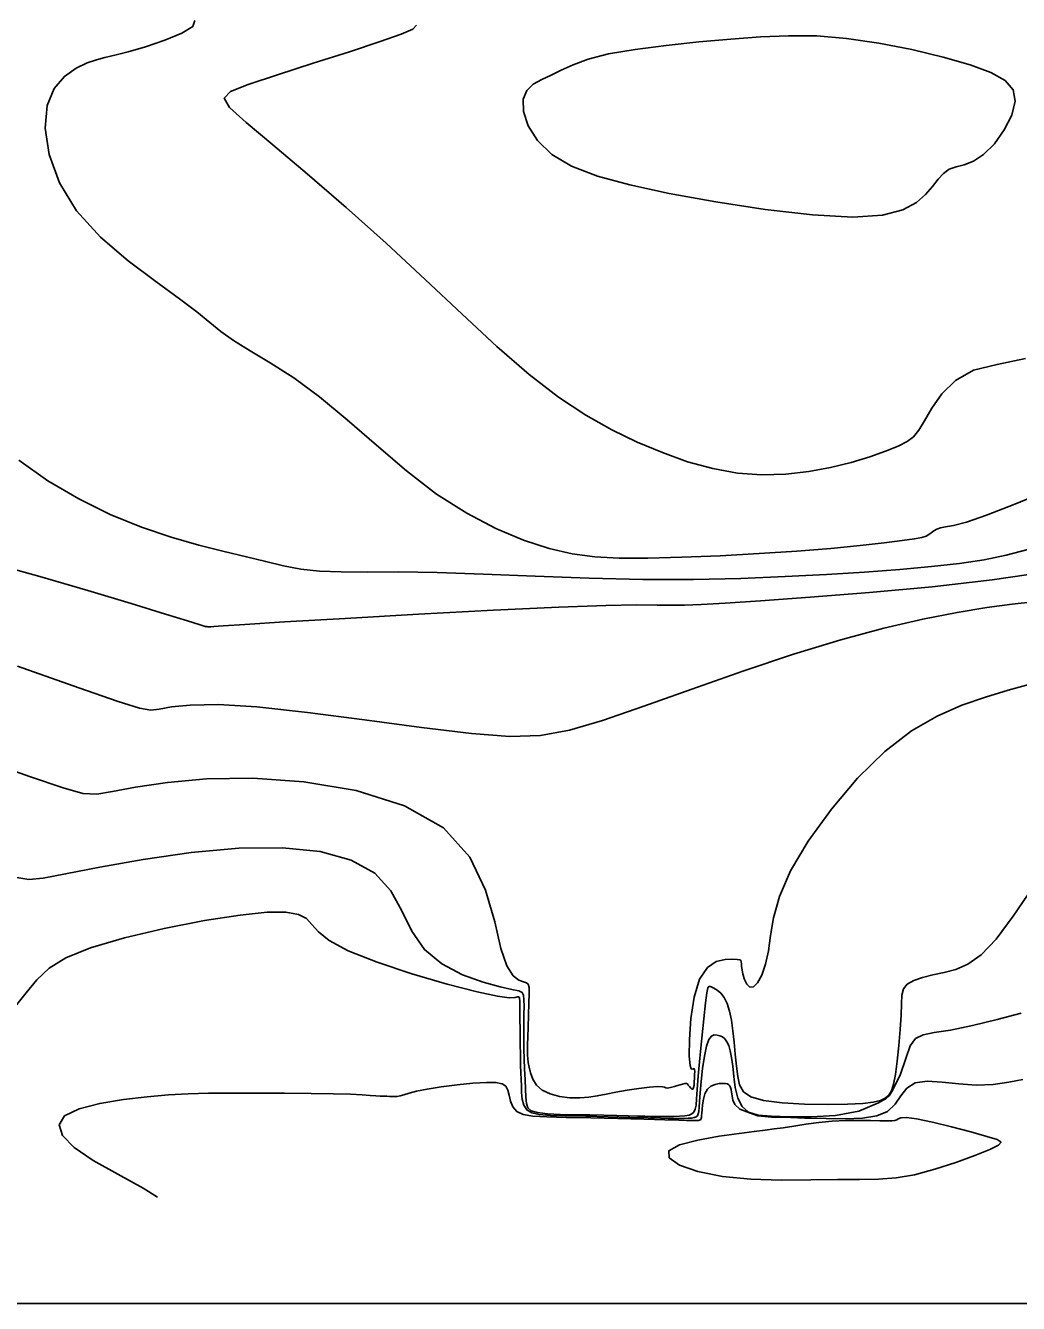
# Model space of a CAD drawing. Extents: x 2566142 to 2571431, y 418755 to 421584.
# Drawn here: x 2566493.5 to 2566746.6, y 418777.5 to 419103.3 of the extents above; entities that cross this region are included whole.
import ezdxf

# ---------------------------------------------------------------- set-up
doc = ezdxf.new("R2010")
doc.units = 0
for name, color, linetype in [('Contour_ADS_Major', 7, 'Continuous'), ('Contour_ADS_Minor', 7, 'Continuous'), ('Contour_ADS_State_Plane_Border', 7, 'Continuous')]:
    doc.layers.add(name, color=color, linetype=linetype)

msp = doc.modelspace()

# ---------------------------------------------------------------- linework, layer by layer
at = {"layer": 'Contour_ADS_Major'}
for points in [[(2566593.12, 419103.39), (2566592.19, 419102.43), (2566589.26, 419101.13), (2566583.92, 419099.25), (2566576.05, 419096.67), (2566566.82, 419093.7), (2566557.74, 419090.77), (2566550.29, 419088.29), (2566545.71, 419086.48), (2566544.15, 419084.78), (2566545.53, 419082.43), (2566549.73, 419078.65), (2566556.55, 419072.91), (2566565.3, 419065.51), (2566575.2, 419056.98), (2566585.45, 419047.85), (2566595.38, 419038.62), (2566604.81, 419029.7), (2566613.65, 419021.48), (2566621.84, 419014.34), (2566629.34, 419008.55), (2566636.31, 419003.95), (2566642.93, 419000.25), (2566649.39, 418997.14), (2566655.84, 418994.43), (2566662.28, 418992.13), (2566668.68, 418990.36), (2566675.01, 418989.23), (2566681.23, 418988.8), (2566687.29, 418988.98), (2566693.14, 418989.65), (2566698.72, 418990.68), (2566703.95, 418991.96), (2566708.69, 418993.36), (2566712.75, 418994.77), (2566715.96, 418996.08), (2566718.25, 418997.24), (2566719.88, 418998.49), (2566721.23, 419000.14), (2566722.66, 419002.51), (2566724.52, 419005.75), (2566727.07, 419009.4), (2566730.55, 419012.84), (2566735.18, 419015.44), (2566741.15, 419016.93), (2566748.37, 419018.45)], [(2566621.87, 418856.53), (2566621.82, 418854.05), (2566621.72, 418851.02), (2566621.61, 418847.96), (2566621.51, 418845.37), (2566621.45, 418843.62), (2566621.42, 418842.57), (2566621.42, 418841.92), (2566621.43, 418841.41), (2566621.47, 418840.78), (2566621.53, 418839.97), (2566621.66, 418838.96), (2566621.87, 418837.72), (2566622.2, 418836.26), (2566622.78, 418834.7), (2566623.72, 418833.19), (2566625.18, 418831.89), (2566627.21, 418830.93), (2566629.65, 418830.3), (2566632.25, 418829.96), (2566634.78, 418829.9), (2566637.06, 418830.07), (2566639.23, 418830.42), (2566641.48, 418830.87), (2566643.99, 418831.38), (2566646.88, 418831.89), (2566649.86, 418832.33), (2566652.57, 418832.65), (2566654.65, 418832.81), (2566655.84, 418832.76), (2566656.4, 418832.61), (2566656.7, 418832.46), (2566657.1, 418832.41), (2566657.88, 418832.57), (2566658.92, 418832.85), (2566660.02, 418833.17), (2566660.97, 418833.45), (2566661.6, 418833.59), (2566661.98, 418833.59), (2566662.22, 418833.46), (2566662.44, 418833.19), (2566662.73, 418832.8), (2566663.06, 418832.41), (2566663.38, 418832.15), (2566663.64, 418832.16), (2566663.81, 418832.52), (2566663.91, 418833.17), (2566663.96, 418834.02), (2566664.01, 418834.95), (2566664.06, 418835.86), (2566664.08, 418836.63), (2566664.04, 418837.18), (2566663.87, 418837.37), (2566663.57, 418837.23), (2566663.21, 418837.29), (2566662.88, 418838.18), (2566662.69, 418840.56), (2566662.74, 418844.79), (2566663.12, 418850.15), (2566663.96, 418855.63), (2566665.34, 418860.21), (2566667.3, 418863.14), (2566669.58, 418864.65), (2566671.83, 418865.19), (2566673.69, 418865.26), (2566674.92, 418865.22), (2566675.59, 418865.13), (2566675.88, 418864.95), (2566675.96, 418864.62), (2566675.99, 418864.13), (2566676.03, 418863.44), (2566676.14, 418862.54), (2566676.38, 418861.42), (2566676.79, 418860.12), (2566677.37, 418858.93), (2566678.12, 418858.17), (2566679.04, 418858.19), (2566680.09, 418859.24), (2566681.17, 418861.24), (2566682.15, 418864.01), (2566682.91, 418867.4), (2566683.44, 418871.3), (2566684.17, 418875.85), (2566685.67, 418881.27), (2566688.5, 418887.77), (2566693.03, 418895.4), (2566698.91, 418903.53), (2566705.6, 418911.41), (2566712.56, 418918.26), (2566719.34, 418923.48), (2566725.86, 418927.28), (2566732.14, 418930.02), (2566738.17, 418932.1), (2566743.98, 418933.84), (2566749.63, 418935.41)], [(2566481.37, 418916.54), (2566494.55, 418911.89), (2566503.07, 418908.94), (2566508.14, 418907.56), (2566511.68, 418907.37), (2566515.64, 418908.02), (2566521.57, 418909.14), (2566529.65, 418910.34), (2566539.66, 418911.23), (2566551.4, 418911.4), (2566564.48, 418910.5), (2566577.8, 418908.25), (2566590.08, 418904.42), (2566600.03, 418898.77), (2566606.74, 418891.29), (2566610.78, 418882.91), (2566613.11, 418874.77), (2566614.66, 418868.04), (2566616.21, 418863.57), (2566617.79, 418861.05), (2566619.24, 418859.89), (2566620.42, 418859.48), (2566621.2, 418859.27), (2566621.65, 418858.9), (2566621.84, 418858.09), (2566621.87, 418856.53)]]:
    msp.add_lwpolyline(points, dxfattribs=at)
at = {"layer": 'Contour_ADS_Minor'}
for points in [[(2566536.68, 419104.6), (2566536.11, 419103.11), (2566533.32, 419101.39), (2566529, 419099.59), (2566524.11, 419097.92), (2566519.63, 419096.6), (2566516.26, 419095.75), (2566513.74, 419095.18), (2566511.57, 419094.63), (2566509.24, 419093.81), (2566506.41, 419092.48), (2566503.41, 419090.38), (2566500.76, 419087.27), (2566498.97, 419082.91), (2566498.48, 419077.17), (2566499.49, 419070.45), (2566502.13, 419063.25), (2566506.52, 419056.07), (2566512.63, 419049.37), (2566519.67, 419043.32), (2566526.7, 419038.05), (2566532.76, 419033.69), (2566537.18, 419030.3), (2566540.45, 419027.61), (2566543.32, 419025.28), (2566546.55, 419022.99), (2566550.75, 419020.42), (2566555.9, 419017.32), (2566561.86, 419013.48), (2566568.45, 419008.67), (2566575.52, 419002.8), (2566582.94, 418996.32), (2566590.58, 418989.82), (2566598.29, 418983.88), (2566605.96, 418978.96), (2566613.4, 418975.08), (2566620.46, 418972.14), (2566626.96, 418970.03), (2566632.86, 418968.63), (2566638.62, 418967.84), (2566644.85, 418967.51), (2566652.13, 418967.51), (2566660.84, 418967.74), (2566670.53, 418968.14), (2566680.51, 418968.68), (2566690.12, 418969.32), (2566698.76, 418970.02), (2566706.22, 418970.73), (2566712.34, 418971.41), (2566716.98, 418971.99), (2566720.1, 418972.44), (2566722, 418972.81), (2566723.08, 418973.15), (2566723.75, 418973.54), (2566724.35, 418974.01), (2566725.01, 418974.51), (2566725.78, 418974.96), (2566726.73, 418975.29), (2566728, 418975.5), (2566730.03, 418975.86), (2566733.36, 418976.74), (2566738.49, 418978.49), (2566745.72, 418981.32), (2566754.37, 418984.83)], [(2566491.83, 418992.55), (2566499.2, 418987.28), (2566507.06, 418982.65), (2566515.11, 418978.69), (2566523.06, 418975.43), (2566530.63, 418972.86), (2566537.68, 418970.85), (2566544.11, 418969.25), (2566549.81, 418967.9)], [(2566549.81, 418967.9), (2566554.75, 418966.67), (2566559.25, 418965.6), (2566563.69, 418964.76), (2566568.47, 418964.22), (2566573.97, 418964.01), (2566580.56, 418964), (2566588.59, 418964.01), (2566598.42, 418963.88), (2566610.2, 418963.49), (2566623.38, 418962.94), (2566637.18, 418962.42), (2566650.86, 418962.09), (2566663.78, 418962.09), (2566675.86, 418962.36), (2566687.13, 418962.82), (2566697.64, 418963.4), (2566707.4, 418964), (2566716.36, 418964.65), (2566724.46, 418965.37), (2566731.62, 418966.18), (2566737.85, 418967.11), (2566743.5, 418968.27), (2566748.99, 418969.75)], [(2566485.05, 418966.2), (2566497.17, 418962.83), (2566509.35, 418959.27), (2566520.41, 418955.94), (2566529.18, 418953.25), (2566534.8, 418951.52), (2566537.8, 418950.6), (2566539.02, 418950.21), (2566539.32, 418950.11), (2566539.42, 418950.08), (2566539.47, 418950.06), (2566539.5, 418950.06), (2566539.52, 418950.06), (2566539.55, 418950.07), (2566539.6, 418950.07), (2566539.67, 418950.07), (2566539.77, 418950.07)], [(2566539.77, 418950.07), (2566539.9, 418950.05), (2566540.09, 418950.04), (2566540.37, 418950.04), (2566540.75, 418950.06), (2566541.5, 418950.12), (2566543.88, 418950.29), (2566549.37, 418950.65), (2566559.48, 418951.26), (2566574.96, 418952.18), (2566593.69, 418953.24), (2566612.81, 418954.26), (2566629.44, 418955.05), (2566641.42, 418955.48), (2566649.34, 418955.61), (2566654.48, 418955.58), (2566658.12, 418955.51), (2566661.5, 418955.52), (2566665.71, 418955.68), (2566671.82, 418956.04), (2566680.88, 418956.65), (2566693.51, 418957.56), (2566708.6, 418958.76), (2566724.59, 418960.24), (2566739.93, 418961.99), (2566753.33, 418963.95)], [(2566491.48, 418940.02), (2566507.08, 418934.5), (2566517.09, 418930.99), (2566522.57, 418929.25), (2566525.44, 418928.77), (2566527.58, 418929.04), (2566530.67, 418929.58), (2566535.49, 418930.06), (2566542.57, 418930.18), (2566552.48, 418929.62), (2566565.37, 418928.21), (2566579.93, 418926.29), (2566594.42, 418924.33), (2566607.16, 418922.79), (2566616.96, 418922.07), (2566624.8, 418922.33), (2566632.17, 418923.66), (2566640.59, 418926.14), (2566651.15, 418929.77), (2566663.37, 418934.13), (2566676.37, 418938.74), (2566689.26, 418943.07), (2566701.3, 418946.73), (2566712.29, 418949.68), (2566722.2, 418951.99), (2566730.95, 418953.71), (2566738.54, 418954.93), (2566745.01, 418955.77), (2566750.45, 418956.37)], [(2566491.26, 418886.12), (2566494.36, 418885.63), (2566498.01, 418885.94), (2566503.69, 418887), (2566512.44, 418888.7), (2566523.51, 418890.66), (2566535.72, 418892.44), (2566547.88, 418893.58), (2566558.97, 418893.7), (2566568.6, 418892.7), (2566576.54, 418890.54), (2566582.56, 418887.2), (2566586.62, 418882.72), (2566589.46, 418877.6), (2566592.01, 418872.41), (2566595.19, 418867.74), (2566599.66, 418864.05), (2566604.9, 418861.32), (2566610.12, 418859.42), (2566614.52, 418858.22), (2566617.49, 418857.56), (2566619.22, 418857.18), (2566620.06, 418856.78), (2566620.4, 418856.09), (2566620.53, 418854.88), (2566620.57, 418853.22), (2566620.54, 418851.25), (2566620.5, 418849.12), (2566620.48, 418846.93), (2566620.49, 418844.68), (2566620.53, 418842.33), (2566620.6, 418839.84), (2566620.71, 418837.21), (2566620.83, 418834.58), (2566620.95, 418832.14), (2566621.05, 418830.07), (2566621.16, 418828.5), (2566621.5, 418827.39), (2566622.35, 418826.64), (2566623.97, 418826.16), (2566626.53, 418825.87), (2566629.82, 418825.7), (2566633.52, 418825.61), (2566637.31, 418825.56), (2566640.91, 418825.5), (2566644.21, 418825.42), (2566647.09, 418825.35), (2566649.49, 418825.28), (2566651.35, 418825.23), (2566652.83, 418825.19), (2566654.14, 418825.16), (2566655.49, 418825.15), (2566657.03, 418825.15), (2566658.66, 418825.18), (2566660.23, 418825.25), (2566661.6, 418825.36), (2566662.64, 418825.54), (2566663.38, 418825.83), (2566663.88, 418826.3), (2566664.21, 418827.01), (2566664.41, 418828.05), (2566664.57, 418829.64), (2566664.74, 418832.02), (2566665, 418835.46), (2566665.4, 418840.03), (2566665.89, 418845.16), (2566666.39, 418850.1), (2566666.82, 418854.14), (2566667.15, 418856.7), (2566667.44, 418857.98), (2566667.78, 418858.37), (2566668.27, 418858.26), (2566668.98, 418857.93), (2566669.83, 418857.41), (2566670.74, 418856.62), (2566671.6, 418855.48), (2566672.33, 418853.94), (2566672.94, 418852.01), (2566673.44, 418849.7), (2566673.84, 418847.04), (2566674.15, 418844.09), (2566674.43, 418841.02), (2566674.71, 418838.04), (2566675.04, 418835.38), (2566675.53, 418833.2), (2566676.52, 418831.49), (2566678.42, 418830.2), (2566681.65, 418829.28), (2566686.39, 418828.67), (2566692.07, 418828.33), (2566697.88, 418828.21), (2566703.03, 418828.27)], [(2566703.03, 418828.27), (2566706.9, 418828.47), (2566709.6, 418828.81), (2566711.42, 418829.27), (2566712.65, 418829.86), (2566713.55, 418830.61), (2566714.23, 418831.72), (2566714.77, 418833.4), (2566715.24, 418835.89), (2566715.71, 418839.29), (2566716.14, 418843.26), (2566716.49, 418847.32), (2566716.69, 418850.98), (2566716.76, 418853.88), (2566716.88, 418856.07), (2566717.29, 418857.69), (2566718.24, 418858.91), (2566719.9, 418859.86), (2566722.15, 418860.63), (2566724.8, 418861.29), (2566727.67, 418861.92), (2566730.62, 418862.67), (2566733.72, 418863.98), (2566737.1, 418866.36), (2566740.9, 418870.35), (2566745.23, 418876.23), (2566750.16, 418883.49)], [(2566490.56, 418852.9), (2566493.63, 418856.7), (2566496.41, 418860.03), (2566499.52, 418862.97), (2566503.78, 418865.64), (2566510.02, 418868.2), (2566518.71, 418870.74), (2566528.86, 418873.11), (2566539.15, 418875.11), (2566548.24, 418876.54), (2566555.1, 418877.23), (2566559.89, 418877.25), (2566563.07, 418876.68), (2566565.1, 418875.62), (2566566.51, 418874.15), (2566568.14, 418872.29), (2566570.9, 418870.05), (2566575.72, 418867.44), (2566583.1, 418864.53), (2566592.01, 418861.58), (2566600.99, 418858.95), (2566608.61, 418856.96), (2566613.78, 418855.86), (2566616.78, 418855.45), (2566618.28, 418855.48), (2566618.92, 418855.65), (2566619.24, 418855.71), (2566619.41, 418855.41), (2566619.48, 418854.53), (2566619.5, 418852.86), (2566619.52, 418850.27), (2566619.55, 418847.09), (2566619.59, 418843.76), (2566619.64, 418840.71), (2566619.7, 418838.26), (2566619.77, 418836.31), (2566619.83, 418834.63), (2566619.89, 418833.01), (2566619.95, 418831.3), (2566620.13, 418829.59), (2566620.54, 418828.04), (2566621.3, 418826.83), (2566622.55, 418826.06), (2566624.47, 418825.64), (2566627.3, 418825.45), (2566631.24, 418825.35), (2566636.35, 418825.23), (2566642.04, 418825.08), (2566647.56, 418824.94), (2566652.18, 418824.81), (2566655.34, 418824.73), (2566657.3, 418824.67), (2566658.51, 418824.64), (2566659.42, 418824.63), (2566660.4, 418824.64), (2566661.43, 418824.66), (2566662.43, 418824.7), (2566663.3, 418824.77), (2566663.97, 418824.89), (2566664.44, 418825.07), (2566664.76, 418825.37), (2566664.96, 418825.82)], [(2566664.96, 418825.82), (2566665.09, 418826.48), (2566665.19, 418827.49), (2566665.3, 418829.01), (2566665.47, 418831.2), (2566665.73, 418834.11), (2566666.09, 418837.37), (2566666.54, 418840.54), (2566667.07, 418843.13), (2566667.69, 418844.8), (2566668.36, 418845.66), (2566669.06, 418845.96), (2566669.77, 418845.93), (2566670.48, 418845.75), (2566671.14, 418845.44), (2566671.76, 418844.94), (2566672.31, 418844.23), (2566672.77, 418843.25), (2566673.16, 418841.93), (2566673.49, 418840.22), (2566673.76, 418838.04), (2566674.02, 418835.38), (2566674.4, 418832.54), (2566675.06, 418829.86), (2566676.14, 418827.69), (2566677.8, 418826.28), (2566680.24, 418825.53), (2566683.62, 418825.21), (2566688.12, 418825.1), (2566693.78, 418825.1), (2566699.97, 418825.45), (2566705.94, 418826.51), (2566710.92, 418828.62), (2566711.97, 418829.25), (2566712.83, 418829.65), (2566713.65, 418830.41), (2566714.51, 418831.79), (2566716.51, 418835.98), (2566717.91, 418839.95), (2566719.04, 418843.15), (2566720.38, 418845.06), (2566722.3, 418846.01), (2566725.16, 418846.55), (2566729.31, 418847.2), (2566734.9, 418848.38), (2566741.21, 418849.92), (2566747.33, 418851.51)], [(2566527.1, 418804.56), (2566523.49, 418806.89), (2566517.02, 418810.42), (2566510.73, 418813.95), (2566505.9, 418817.29), (2566502.96, 418820.35), (2566502.08, 418823.05), (2566503.47, 418825.32), (2566507.13, 418827.13), (2566512.41, 418828.51), (2566518.49, 418829.52), (2566524.53, 418830.22), (2566529.94, 418830.68), (2566534.98, 418830.95), (2566540.13, 418831.08), (2566545.88, 418831.13), (2566552.5, 418831.14), (2566559.53, 418831.12), (2566566.27, 418831.07), (2566572.04, 418830.97), (2566576.34, 418830.84), (2566579.34, 418830.69), (2566581.38, 418830.54), (2566582.82, 418830.43), (2566583.94, 418830.37), (2566584.86, 418830.34), (2566585.63, 418830.33), (2566586.29, 418830.3), (2566586.92, 418830.26), (2566587.55, 418830.23), (2566588.23, 418830.26), (2566589, 418830.41), (2566589.96, 418830.7), (2566591.27, 418831.11), (2566593.17, 418831.62), (2566595.87, 418832.17), (2566599.45, 418832.74), (2566603.52, 418833.26), (2566607.54, 418833.66), (2566610.97, 418833.87), (2566613.42, 418833.84), (2566615, 418833.53), (2566615.92, 418832.9), (2566616.44, 418831.92), (2566616.77, 418830.59), (2566617.13, 418829.1), (2566617.71, 418827.66), (2566618.71, 418826.47), (2566620.34, 418825.71), (2566622.83, 418825.29), (2566626.41, 418825.08), (2566631.31, 418824.95), (2566637.57, 418824.8), (2566644.46, 418824.62), (2566651.07, 418824.45), (2566656.48, 418824.3), (2566660.01, 418824.2), (2566661.97, 418824.15), (2566662.89, 418824.13), (2566663.34, 418824.12), (2566663.76, 418824.12), (2566664.21, 418824.13), (2566664.64, 418824.15), (2566665.01, 418824.18), (2566665.29, 418824.23), (2566665.5, 418824.31), (2566665.63, 418824.44), (2566665.72, 418824.63), (2566665.78, 418824.92), (2566665.82, 418825.35), (2566665.87, 418826), (2566665.94, 418826.94), (2566666.06, 418828.18), (2566666.29, 418829.59), (2566666.69, 418830.97), (2566667.33, 418832.12), (2566668.22, 418832.9), (2566669.28, 418833.34), (2566670.34, 418833.55), (2566671.27, 418833.6), (2566671.97, 418833.57), (2566672.45, 418833.46), (2566672.78, 418833.27), (2566673.02, 418832.97), (2566673.21, 418832.57), (2566673.37, 418832.04), (2566673.5, 418831.34), (2566673.61, 418830.45), (2566673.77, 418829.36), (2566674.31, 418828.19), (2566675.61, 418827.06), (2566678.05, 418826.12), (2566680.13, 418825.32), (2566683.66, 418825.02), (2566686.76, 418825.03), (2566692.15, 418824.78), (2566697.55, 418824.65), (2566702.51, 418824.59), (2566706.86, 418824.75), (2566710.48, 418825.32), (2566713.25, 418826.47)], [(2566713.25, 418826.47), (2566715.16, 418828.28), (2566716.63, 418830.41), (2566718.16, 418832.38), (2566720.26, 418833.73), (2566723.32, 418834.16), (2566727.16, 418833.94), (2566731.44, 418833.47), (2566735.87, 418833.17), (2566740.15, 418833.35), (2566744.14, 418833.9), (2566747.73, 418834.62)]]:
    msp.add_lwpolyline(points, dxfattribs=at)
for points in [[(2566745.81, 419084.01), (2566745.28, 419086.91), (2566743.23, 419089.29), (2566739.59, 419091.36), (2566734.29, 419093.31), (2566727.39, 419095.31), (2566719.41, 419097.23), (2566710.98, 419098.88), (2566702.75, 419100.07), (2566695.17, 419100.67), (2566688, 419100.75), (2566680.85, 419100.45), (2566673.3, 419099.88), (2566665.12, 419099.15), (2566656.78, 419098.28), (2566648.91, 419097.26), (2566642.14, 419096.08), (2566636.95, 419094.75), (2566633.07, 419093.34), (2566630.07, 419091.95), (2566627.51, 419090.68), (2566625.09, 419089.56), (2566622.93, 419088.35), (2566621.28, 419086.78), (2566620.39, 419084.53), (2566620.47, 419081.44), (2566621.65, 419077.8), (2566624.01, 419074.01), (2566627.67, 419070.46), (2566632.7, 419067.47), (2566639.27, 419064.95), (2566647.52, 419062.7), (2566657.61, 419060.55), (2566669.46, 419058.39), (2566682.03, 419056.45), (2566694.1, 419055.05), (2566704.39, 419054.48), (2566711.97, 419054.98), (2566717.17, 419056.32), (2566720.6, 419058.19), (2566722.91, 419060.28), (2566724.66, 419062.31), (2566726.12, 419064.13), (2566727.49, 419065.63), (2566728.97, 419066.71), (2566730.74, 419067.33), (2566732.8, 419067.86), (2566735.14, 419068.75), (2566737.72, 419070.43), (2566740.46, 419073.2), (2566743, 419076.71), (2566744.93, 419080.48), (2566745.81, 419084.01)], [(2566671.13, 418809.85), (2566664.89, 418811.11), (2566660.2, 418812.78), (2566657.56, 418814.63), (2566657.5, 418816.42), (2566660.23, 418817.94), (2566664.88, 418819.17), (2566670.32, 418820.14), (2566675.39, 418820.85), (2566679.22, 418821.34), (2566682.03, 418821.69), (2566684.33, 418821.98), (2566686.63, 418822.3), (2566689.32, 418822.72), (2566692.38, 418823.18), (2566695.7, 418823.61), (2566699.16, 418823.94), (2566702.61, 418824.11), (2566705.9, 418824.15), (2566708.85, 418824.12), (2566711.28, 418824.06), (2566713.07, 418824.02), (2566714.29, 418824.03), (2566715.09, 418824.13), (2566715.58, 418824.32), (2566715.97, 418824.61), (2566716.64, 418824.86), (2566718.05, 418824.9), (2566720.66, 418824.54), (2566724.69, 418823.68), (2566729.56, 418822.5), (2566734.44, 418821.23), (2566738.53, 418820.1), (2566741.15, 418819.27), (2566742.16, 418818.59), (2566741.54, 418817.83), (2566739.29, 418816.76), (2566735.49, 418815.22), (2566730.63, 418813.43), (2566725.31, 418811.7), (2566720.11, 418810.33), (2566715.43, 418809.54), (2566710.94, 418809.2), (2566706.12, 418809.13), (2566700.48, 418809.11), (2566693.67, 418809.01), (2566686.11, 418808.97), (2566678.4, 418809.18), (2566671.13, 418809.85)]]:
    msp.add_lwpolyline(points, close=True, dxfattribs=at)
at = {"layer": 'Contour_ADS_State_Plane_Border'}
msp.add_lwpolyline([(2566164.43, 418777.5), (2571407.81, 418777.5), (2571407.81, 421561.67), (2566164.43, 421561.67), (2566164.43, 418777.5)], close=True, dxfattribs=at)

doc.saveas('drawing.dxf')
